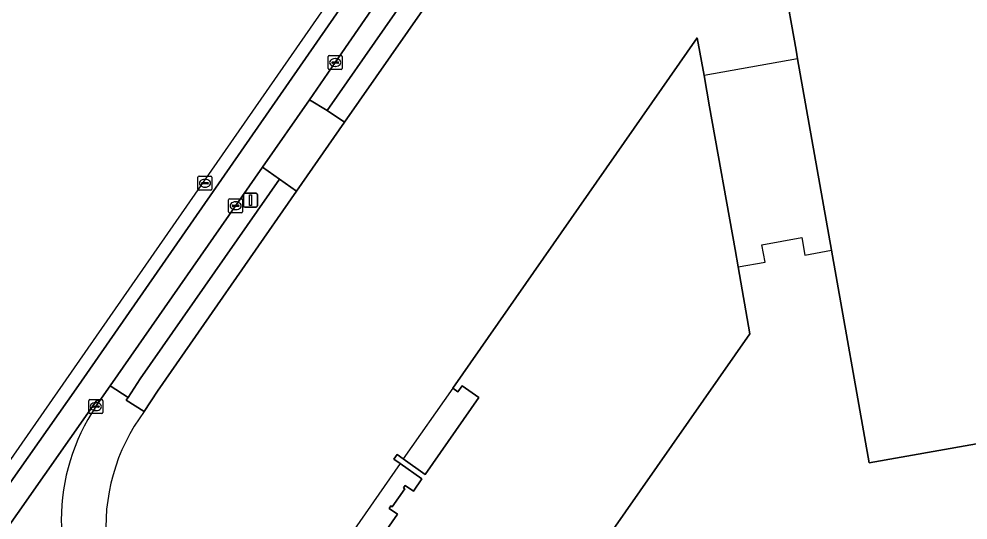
# Model space of a CAD drawing. Extents: x 155018 to 156648, y 383979 to 385733.
# Drawn here: x 155212.6 to 155280.6, y 385192.1 to 385228 of the extents above; entities that cross this region are included whole.
import ezdxf

# ---------------------------------------------------------------- set-up
doc = ezdxf.new("R2010")
doc.units = 0
for name, color, linetype in [('IMGEO_Berm_groen', 7, 'Continuous'), ('IMGEO_Erf', 7, 'Continuous'), ('IMGEO_Kolk', 7, 'Continuous'), ('IMGEO_Lichtmast', 7, 'Continuous'), ('IMGEO_Pand', 7, 'Continuous'), ('IMGEO_Pand_overbouw', 7, 'Continuous'), ('IMGEO_Rijbaan_lokaal_gesloten', 7, 'Continuous'), ('IMGEO_Rijbaan_lokaal_open', 7, 'Continuous'), ('IMGEO_Rioolput', 7, 'Continuous'), ('IMGEO_Voetpad_open', 7, 'Continuous')]:
    doc.layers.add(name, color=color, linetype=linetype)

msp = doc.modelspace()

# ---------------------------------------------------------------- linework, layer by layer
at = {"layer": 'IMGEO_Berm_groen'}
msp.add_lwpolyline([(155246.905, 385241.675), (155246.36, 385240.879), (155246.245, 385240.711), (155241.682, 385234.087), (155239.009, 385230.317), (155235.227, 385224.835), (155233.391, 385222.176), (155234.642, 385221.412), (155247.059, 385239.174)], dxfattribs=at)
msp.add_lwpolyline([(155231.225, 385216.484), (155230.007, 385217.353), (155219.094, 385201.68), (155220.375, 385200.852), (155221.246, 385202.18)], close=True, dxfattribs=at)
at = {"layer": 'IMGEO_Erf'}
for points in [[(155248.302, 385238.323), (155235.89, 385220.563), (155232.455, 385215.617), (155222.479, 385201.304), (155221.538, 385199.852)], [(155304.403, 385232.738), (155305.475, 385226.733), (155305.984, 385223.878), (155284.72, 385220.105), (155288.475, 385198.836), (155273.506, 385196.167), (155270.79, 385211.41), (155268.349, 385225.109), (155268.253, 385225.729), (155267.378, 385230.651)], [(155237.564, 385189.452), (155239.686, 385192.493), (155239.088, 385192.912), (155239.215, 385193.093), (155239.314, 385193.025), (155240.207, 385194.305), (155240.109, 385194.374), (155240.236, 385194.555), (155240.827, 385194.143), (155241.444, 385195.029), (155239.875, 385196.125), (155239.428, 385196.437), (155239.658, 385196.765), (155240.088, 385196.465), (155241.683, 385195.352), (155245.517, 385200.846), (155244.321, 385201.681), (155244.024, 385201.256), (155243.647, 385201.52), (155261.16, 385226.614), (155261.666, 385223.9), (155262.053, 385221.658), (155263.883, 385211.443), (155264.104, 385210.198), (155264.94, 385205.414), (155252.705, 385187.911)]]:
    msp.add_lwpolyline(points, dxfattribs=at)
msp.add_arc((155232.662, 385191.555), 13.878, 143.282, 185.17147, dxfattribs=at)
at = {"layer": 'IMGEO_Kolk'}
for p, q in [((155234.727, 385224.409), (155234.727, 385225.261)), ((155234.802, 385225.335), (155235.654, 385225.335)), ((155235.728, 385225.261), (155235.728, 385224.409)), ((155234.986, 385224.829), (155234.986, 385224.841)), ((155235.424, 385224.792), (155235.026, 385224.792)), ((155235.029, 385224.878), (155235.427, 385224.878)), ((155235.238, 385224.555), (155235.213, 385224.555)), ((155235.215, 385225.115), (155235.24, 385225.115)), ((155235.47, 385224.841), (155235.47, 385224.829)), ((155235.654, 385224.335), (155234.802, 385224.335)), ((155227.589, 385214.155), (155227.589, 385215.007)), ((155227.664, 385215.081), (155228.516, 385215.081)), ((155228.59, 385215.007), (155228.59, 385214.155)), ((155227.848, 385214.575), (155227.848, 385214.587)), ((155228.286, 385214.538), (155227.888, 385214.538)), ((155227.891, 385214.624), (155228.289, 385214.624)), ((155228.077, 385214.861), (155228.102, 385214.861)), ((155228.332, 385214.587), (155228.332, 385214.575)), ((155228.516, 385214.081), (155227.664, 385214.081)), ((155228.1, 385214.301), (155228.075, 385214.301)), ((155217.568, 385199.774), (155217.568, 385200.626)), ((155217.643, 385200.7), (155218.495, 385200.7)), ((155217.827, 385200.194), (155217.827, 385200.206)), ((155218.265, 385200.157), (155217.867, 385200.157)), ((155217.87, 385200.243), (155218.268, 385200.243)), ((155218.056, 385200.48), (155218.081, 385200.48)), ((155218.311, 385200.206), (155218.311, 385200.194)), ((155218.569, 385200.626), (155218.569, 385199.774)), ((155218.495, 385199.7), (155217.643, 385199.7)), ((155218.079, 385199.92), (155218.054, 385199.92))]:
    msp.add_line(p, q, dxfattribs=at)
for points in [[(155234.727, 385224.409), (155234.727, 385225.261)], [(155234.802, 385225.335), (155235.654, 385225.335)], [(155235.728, 385225.261), (155235.728, 385224.409)], [(155235.654, 385224.335), (155234.802, 385224.335)], [(155227.589, 385214.155), (155227.589, 385215.007)], [(155227.664, 385215.081), (155228.516, 385215.081)], [(155228.59, 385215.007), (155228.59, 385214.155)], [(155228.516, 385214.081), (155227.664, 385214.081)], [(155217.568, 385199.774), (155217.568, 385200.626)], [(155217.643, 385200.7), (155218.495, 385200.7)], [(155218.569, 385200.626), (155218.569, 385199.774)], [(155218.495, 385199.7), (155217.643, 385199.7)]]:
    msp.add_lwpolyline(points, dxfattribs=at)
for centre, radius, start, end in [((155234.804, 385225.259), 0.0765, 91.55205, 178.44795), ((155234.804, 385225.259), 0.0765, 91.55205, 178.44795), ((155235.652, 385225.259), 0.0765, 1.55205, 88.44795), ((155235.652, 385225.259), 0.0765, 1.55205, 88.44795), ((155235.026, 385224.838), 0.0403, 85.87752, 175.75265), ((155235.023, 385224.828), 0.0366, 178.93798, 274.71019), ((155235.427, 385224.835), 0.043, 264.86636, 352.45326), ((155235.431, 385224.84), 0.0386, 1.73085, 96.63898), ((155234.804, 385224.411), 0.0765, 181.55205, 268.44795), ((155234.804, 385224.411), 0.0765, 181.55205, 268.44795), ((155235.652, 385224.411), 0.0765, 271.55205, 358.44795), ((155235.652, 385224.411), 0.0765, 271.55205, 358.44795), ((155227.666, 385215.005), 0.0765, 91.55205, 178.44795), ((155227.666, 385215.005), 0.0765, 91.55205, 178.44795), ((155228.514, 385215.005), 0.0765, 1.55205, 88.44795), ((155228.514, 385215.005), 0.0765, 1.55205, 88.44795), ((155227.888, 385214.584), 0.0403, 85.87752, 175.75265), ((155227.885, 385214.574), 0.0366, 178.93798, 274.71019), ((155228.289, 385214.581), 0.043, 264.86636, 352.45326), ((155228.293, 385214.586), 0.0386, 1.73085, 96.63898), ((155227.666, 385214.157), 0.0765, 181.55205, 268.44795), ((155227.666, 385214.157), 0.0765, 181.55205, 268.44795), ((155228.514, 385214.157), 0.0765, 271.55205, 358.44795), ((155228.514, 385214.157), 0.0765, 271.55205, 358.44795), ((155217.645, 385200.624), 0.0765, 91.55205, 178.44795), ((155217.645, 385200.624), 0.0765, 91.55205, 178.44795), ((155217.867, 385200.203), 0.0403, 85.87752, 175.75265), ((155217.864, 385200.193), 0.0366, 178.93798, 274.71019), ((155218.268, 385200.2), 0.043, 264.86636, 352.45326), ((155218.272, 385200.205), 0.0386, 1.73085, 96.63898), ((155218.493, 385200.624), 0.0765, 1.55205, 88.44795), ((155218.493, 385200.624), 0.0765, 1.55205, 88.44795), ((155217.645, 385199.776), 0.0765, 181.55205, 268.44795), ((155217.645, 385199.776), 0.0765, 181.55205, 268.44795), ((155218.493, 385199.776), 0.0765, 271.55205, 358.44795), ((155218.493, 385199.776), 0.0765, 271.55205, 358.44795)]:
    msp.add_arc(centre, radius, start, end, dxfattribs=at)
for centre, major_axis, ratio, start_param, end_param in [((155235.214, 385224.835), (-0.387, 0.002), 0.722429, 4.712389, 7.853982), ((155235.239, 385224.835), (-0.39, 0.002), 0.717154, 1.570796, 4.712389), ((155228.076, 385214.581), (-0.387, 0.002), 0.722429, 4.712389, 7.853982), ((155228.101, 385214.581), (-0.39, 0.002), 0.717154, 1.570796, 4.712389), ((155218.055, 385200.2), (-0.387, 0.002), 0.722429, 4.712389, 7.853982), ((155218.08, 385200.2), (-0.39, 0.002), 0.717154, 1.570796, 4.712389)]:
    msp.add_ellipse(centre, major_axis=major_axis, ratio=ratio, start_param=start_param, end_param=end_param, dxfattribs=at)
at = {"layer": 'IMGEO_Lichtmast'}
for p, q in [((155228.659, 385214.583), (155228.659, 385215.383)), ((155228.659, 385215.383), (155228.659, 385214.583)), ((155228.759, 385215.483), (155229.549, 385215.483)), ((155229.549, 385215.483), (155228.759, 385215.483)), ((155229.649, 385215.383), (155229.649, 385214.583)), ((155229.649, 385214.583), (155229.649, 385215.383)), ((155229.549, 385214.483), (155228.759, 385214.483)), ((155228.759, 385214.483), (155229.549, 385214.483))]:
    msp.add_line(p, q, dxfattribs=at)
msp.add_lwpolyline([(155229.079, 385215.358), (155229.229, 385215.358), (155229.229, 385214.608), (155229.079, 385214.608), (155229.079, 385215.358)], dxfattribs=at)
for centre, start, end in [((155228.759, 385215.383), 90, 180), ((155228.759, 385215.383), 90, 180), ((155229.549, 385215.383), 0, 90), ((155229.549, 385215.383), 360, 90), ((155228.759, 385214.583), 180, 270), ((155228.759, 385214.583), 180, 270), ((155229.549, 385214.583), 270, 0), ((155229.549, 385214.583), 270, 0)]:
    msp.add_arc(centre, 0.1, start, end, dxfattribs=at)
at = {"layer": 'IMGEO_Pand'}
for points in [[(155267.378, 385230.651), (155268.253, 385225.729), (155268.349, 385225.109), (155270.79, 385211.41), (155273.506, 385196.167), (155288.475, 385198.836), (155284.72, 385220.105), (155305.984, 385223.878), (155305.475, 385226.733), (155304.403, 385232.738)], [(155252.705, 385187.911), (155264.94, 385205.414), (155264.104, 385210.198), (155263.883, 385211.443), (155262.053, 385221.658), (155261.666, 385223.9), (155261.16, 385226.614), (155243.647, 385201.52), (155244.024, 385201.256), (155244.321, 385201.681), (155245.517, 385200.846), (155241.683, 385195.352), (155240.088, 385196.465), (155239.658, 385196.765), (155239.428, 385196.437), (155239.875, 385196.125), (155241.444, 385195.029), (155240.827, 385194.143), (155240.236, 385194.555), (155240.109, 385194.374), (155240.207, 385194.305), (155239.314, 385193.025), (155239.215, 385193.093), (155239.088, 385192.912), (155239.686, 385192.493), (155237.564, 385189.452)]]:
    msp.add_lwpolyline(points, dxfattribs=at)
at = {"layer": 'IMGEO_Pand_overbouw'}
for points in [[(155264.104, 385210.198), (155266.036, 385210.531), (155265.815, 385211.791), (155268.662, 385212.303), (155268.88, 385211.039), (155270.79, 385211.41), (155268.349, 385225.109), (155261.666, 385223.9), (155262.053, 385221.658), (155263.883, 385211.443)], [(155240.088, 385196.465), (155241.683, 385195.352), (155245.517, 385200.846), (155244.321, 385201.681), (155244.024, 385201.256), (155243.647, 385201.52)], [(155243.955, 385175.442), (155232.988, 385183.122), (155237.457, 385189.526), (155237.564, 385189.452), (155239.686, 385192.493), (155239.088, 385192.912), (155239.215, 385193.093), (155239.314, 385193.025), (155240.207, 385194.305), (155240.109, 385194.374), (155240.236, 385194.555), (155240.827, 385194.143), (155241.444, 385195.029), (155239.875, 385196.125), (155231.414, 385183.979), (155243.87, 385175.274)]]:
    msp.add_lwpolyline(points, close=True, dxfattribs=at)
at = {"layer": 'IMGEO_Rijbaan_lokaal_gesloten'}
for points in [[(155383.565, 385281.811), (155379.926, 385277.15), (155251.744, 385253.677), (155193.442, 385169.829), (155194.073, 385169.393), (155216.817, 385201.702), (155245.578, 385243.087)], [(155245.578, 385243.087), (155216.817, 385201.702), (155194.073, 385169.393), (155195.64, 385168.307), (155196.776, 385169.917), (155197.007, 385170.301), (155197.233, 385170.576), (155197.096, 385170.685), (155218.156, 385200.685), (155218.315, 385200.562), (155219.094, 385201.68), (155230.007, 385217.353), (155233.391, 385222.176), (155235.227, 385224.835), (155239.009, 385230.317), (155241.682, 385234.087), (155246.245, 385240.711), (155246.36, 385240.879), (155246.905, 385241.675)], [(155218.064, 385200.201), (155218.315, 385200.562), (155218.156, 385200.685), (155197.096, 385170.685), (155197.233, 385170.576)]]:
    msp.add_lwpolyline(points, dxfattribs=at)
for centre, radius, start, end in [((155230.256, 385192.053), 14.664, 146.24469, 179.88344), ((155230.252, 385192.058), 14.66, 179.90113, 236.2959)]:
    msp.add_arc(centre, radius, start, end, dxfattribs=at)
at = {"layer": 'IMGEO_Rijbaan_lokaal_open'}
msp.add_lwpolyline([(155235.89, 385220.563), (155234.642, 385221.412), (155233.391, 385222.176), (155230.007, 385217.353), (155231.225, 385216.484), (155232.455, 385215.617)], close=True, dxfattribs=at)
at = {"layer": 'IMGEO_Rioolput'}
for p, q in [((155225.391, 385215.767), (155225.391, 385216.619)), ((155225.466, 385216.693), (155226.318, 385216.693)), ((155225.879, 385216.473), (155225.904, 385216.473)), ((155226.392, 385216.619), (155226.392, 385215.767)), ((155226.318, 385215.693), (155225.466, 385215.693)), ((155225.65, 385216.187), (155225.65, 385216.199)), ((155226.088, 385216.15), (155225.69, 385216.15)), ((155225.693, 385216.236), (155226.091, 385216.236)), ((155225.902, 385215.913), (155225.877, 385215.913)), ((155226.134, 385216.199), (155226.134, 385216.187))]:
    msp.add_line(p, q, dxfattribs=at)
for points in [[(155225.391, 385215.767), (155225.391, 385216.619)], [(155225.466, 385216.693), (155226.318, 385216.693)], [(155226.392, 385216.619), (155226.392, 385215.767)], [(155226.318, 385215.693), (155225.466, 385215.693)]]:
    msp.add_lwpolyline(points, dxfattribs=at)
for centre, radius, start, end in [((155225.468, 385216.617), 0.0765, 91.55205, 178.44795), ((155225.468, 385216.617), 0.0765, 91.55205, 178.44795), ((155226.316, 385216.617), 0.0765, 1.55205, 88.44795), ((155226.316, 385216.617), 0.0765, 1.55205, 88.44795), ((155225.468, 385215.769), 0.0765, 181.55205, 268.44795), ((155225.468, 385215.769), 0.0765, 181.55205, 268.44795), ((155225.69, 385216.196), 0.0403, 85.87752, 175.75265), ((155225.687, 385216.186), 0.0366, 178.93798, 274.71019), ((155226.091, 385216.193), 0.043, 264.86636, 352.45326), ((155226.095, 385216.198), 0.0386, 1.73085, 96.63898), ((155226.316, 385215.769), 0.0765, 271.55205, 358.44795), ((155226.316, 385215.769), 0.0765, 271.55205, 358.44795)]:
    msp.add_arc(centre, radius, start, end, dxfattribs=at)
for centre, major_axis, ratio, start_param, end_param in [((155225.878, 385216.193), (-0.387, 0.002), 0.722429, 4.712389, 7.853982), ((155225.903, 385216.193), (-0.39, 0.002), 0.717154, 1.570796, 4.712389)]:
    msp.add_ellipse(centre, major_axis=major_axis, ratio=ratio, start_param=start_param, end_param=end_param, dxfattribs=at)
at = {"layer": 'IMGEO_Voetpad_open'}
for points in [[(155247.059, 385239.174), (155234.642, 385221.412), (155235.89, 385220.563), (155248.302, 385238.323)], [(155221.538, 385199.852), (155220.252, 385200.664), (155220.375, 385200.852), (155219.094, 385201.68), (155218.315, 385200.562), (155218.064, 385200.201)]]:
    msp.add_lwpolyline(points, dxfattribs=at)
msp.add_lwpolyline([(155232.455, 385215.617), (155231.225, 385216.484), (155221.246, 385202.18), (155220.375, 385200.852), (155220.252, 385200.664), (155221.538, 385199.852), (155222.479, 385201.304)], close=True, dxfattribs=at)
for centre, radius, start, end in [((155230.256, 385192.053), 14.664, 146.24469, 179.88344), ((155232.662, 385191.555), 13.878, 143.282, 185.17147), ((155230.252, 385192.058), 14.66, 179.90113, 236.2959)]:
    msp.add_arc(centre, radius, start, end, dxfattribs=at)

doc.saveas('drawing.dxf')
